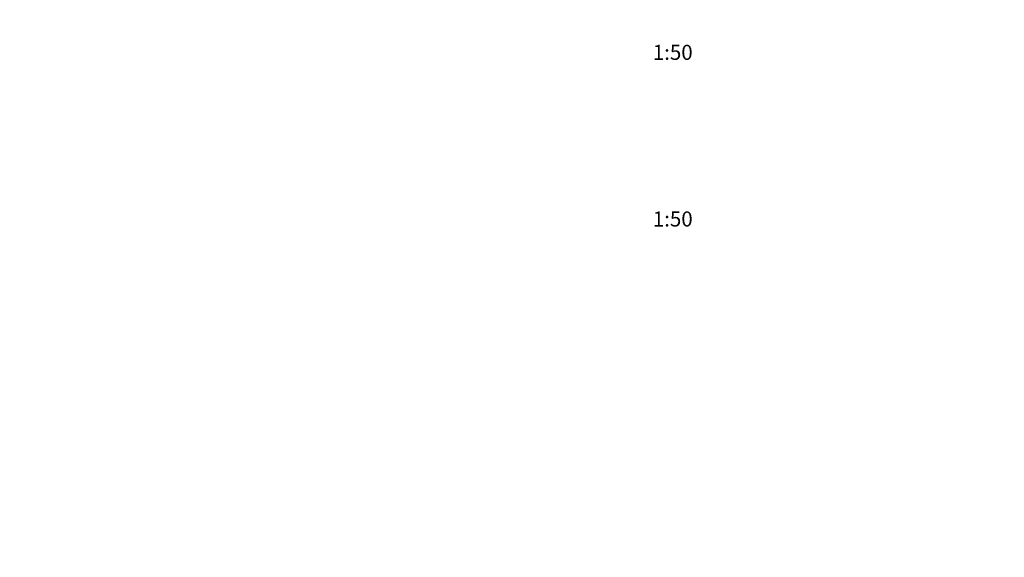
# Model space of a CAD drawing. Header units: millimetres. Extents: x -96593 to 66336, y -23969 to 7139.
# Tile 587 of 656: x -4931 to -1663, y 1 to 1785. Entities that reach past the tile are written whole.
import ezdxf

# ---------------------------------------------------------------- set-up
doc = ezdxf.new("R2010")
doc.units = ezdxf.units.MM
doc.layers.add('BA_txs', color=2, linetype='Continuous', lineweight=18)
doc.layers.add('mm_punktwstawienia', color=1, linetype='Continuous', lineweight=50)
doc.styles.get("Standard").update_dxf_attribs({"font": 'arial.ttf'})

# ---------------------------------------------------------------- blocks, each defined once
blk = doc.blocks.new('A$C2E197AD3')
at = {"layer": 'BA_txs', "color": 252, "insert": (1554.8, 4169.4), "char_height": 50, "attachment_point": 1}
blk.add_mtext_dynamic_manual_height_columns('\\pi147.55174;PARTER\\P\\pi223.57493;1:50', width=572.15, gutter_width=12.5, heights=[0], dxfattribs=at)
blk = doc.blocks.new('A$C183B27A1')
at = {"layer": 'BA_txs', "color": 252, "insert": (-761.3, 2674.6), "char_height": 50, "attachment_point": 1}
blk.add_mtext_dynamic_manual_height_columns('\\pi1062.77995;KLATKA BC', width=2501.992, gutter_width=12.5, heights=[0], dxfattribs=at)

msp = doc.modelspace()

# ---------------------------------------------------------------- block references
at = {"layer": 'mm_punktwstawienia', "lineweight": 60}
for name, p in [('A$C2E197AD3', (-15563.3, -2384.8)), ('A$C183B27A1', (-28942.3, -2539.7)), ('A$C183B27A1', (-7232.4, -2539.7))]:
    msp.add_blockref(name, p, dxfattribs=at)

# ---------------------------------------------------------------- texts
at = {"layer": 'BA_txs', "color": 252, "insert": (-14008.5, 1231.7), "char_height": 50, "attachment_point": 1}
msp.add_mtext_dynamic_manual_height_columns('\\pi147.55174;PARTER\\P\\pi223.57493;1:50', width=572.15, gutter_width=12.5, heights=[0], dxfattribs=at)

doc.saveas('drawing.dxf')
